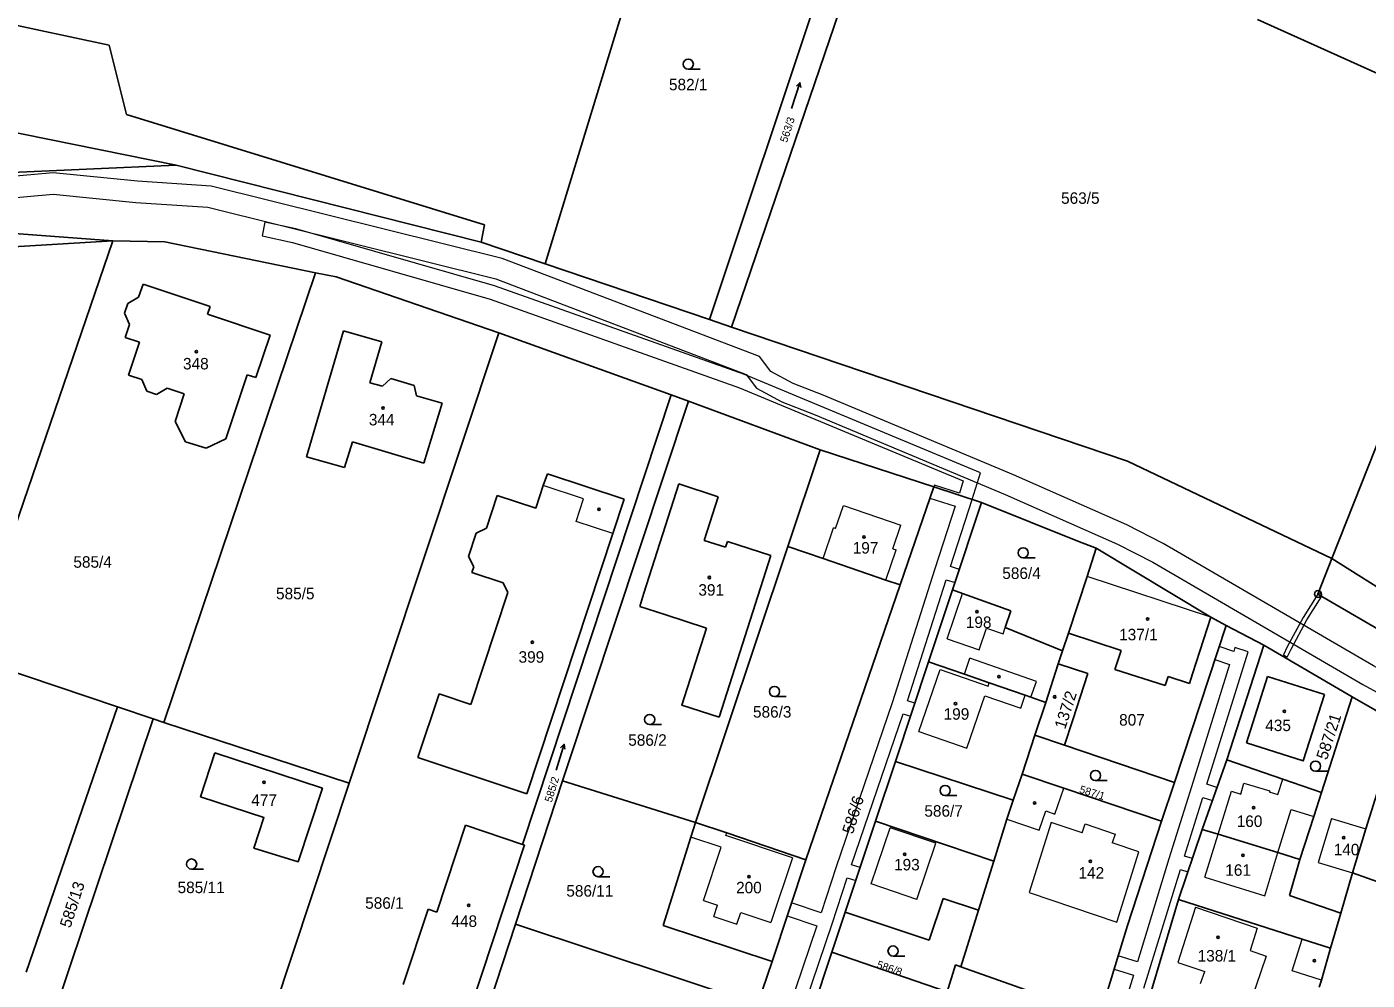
# Model space of a CAD drawing. Extents: x -701211 to -698780, y -1014269 to -1012378.
# Drawn here: x -700673.2 to -700475.1, y -1013269.6 to -1013128.7 of the extents above; entities that cross this region are included whole.
import ezdxf
from ezdxf.enums import TextEntityAlignment as Align

# ---------------------------------------------------------------- set-up
doc = ezdxf.new("R2010")
doc.units = 0
doc.header["$LTSCALE"] = 0.68
for name, color, linetype, lineweight in [('1', 7, 'Continuous', 25), ('13', 7, 'Continuous', 13), ('3', 7, 'Continuous', 25), ('4', 7, 'Continuous', 13), ('5', 7, 'Continuous', 25), ('8', 7, 'Continuous', 25)]:
    doc.layers.add(name, color=color, linetype=linetype, lineweight=lineweight)
doc.layers.add('2', color=7, linetype='Continuous')

msp = doc.modelspace()

# ---------------------------------------------------------------- linework, layer by layer
at = {"layer": '1'}
for p, q in [((-700578.59, -1013104.88), (-700596.57, -1013163.73)), ((-700552.02, -1013111.29), (-700572.29, -1013171.96)), ((-700548.28, -1013112.21), (-700569.02, -1013173.07)), ((-700660.99, -1013131.4), (-700687.22, -1013125.82)), ((-700455.23, -1013143.86), (-700491.3, -1013127.59)), ((-700658.46, -1013141.66), (-700660.99, -1013131.4)), ((-700695.92, -1013140.04), (-700651.1, -1013149.11)), ((-700605.52, -1013157.96), (-700658.46, -1013141.66)), ((-700480.3, -1013207.29), (-700455.23, -1013143.86)), ((-700651.1, -1013149.11), (-700701.42, -1013151.36)), ((-700606.01, -1013160.53), (-700651.1, -1013149.11)), ((-700660.45, -1013160.31), (-700696.15, -1013157.65)), ((-700605.52, -1013157.96), (-700606.01, -1013160.53)), ((-700697.67, -1013162.55), (-700660.45, -1013160.31)), ((-700660.45, -1013160.31), (-700681.56, -1013221.89)), ((-700660.45, -1013160.31), (-700652.8, -1013160.44)), ((-700652.8, -1013160.44), (-700630.5, -1013165.03)), ((-700596.57, -1013163.73), (-700606.01, -1013160.53)), ((-700630.5, -1013165.03), (-700652.92, -1013231.5)), ((-700627.48, -1013165.65), (-700630.5, -1013165.03)), ((-700572.29, -1013171.96), (-700596.57, -1013163.73)), ((-700656.67, -1013168.63), (-700656.01, -1013166.72)), ((-700656.01, -1013166.72), (-700646.09, -1013170.01)), ((-700603.42, -1013173.89), (-700627.48, -1013165.65)), ((-700658.25, -1013169.56), (-700656.67, -1013168.63)), ((-700658.74, -1013171.02), (-700658.25, -1013169.56)), ((-700658.03, -1013172.67), (-700658.74, -1013171.02)), ((-700646.09, -1013170.01), (-700646.5, -1013171.17)), ((-700646.5, -1013171.17), (-700637.22, -1013174.27)), ((-700658.64, -1013174.59), (-700658.03, -1013172.67)), ((-700569.02, -1013173.07), (-700572.29, -1013171.96)), ((-700510.51, -1013192.9), (-700569.02, -1013173.07)), ((-700656.55, -1013175.31), (-700658.64, -1013174.59)), ((-700637.22, -1013174.27), (-700639.31, -1013180.54)), ((-700631.86, -1013192.25), (-700626.4, -1013173.62)), ((-700626.4, -1013173.62), (-700620.73, -1013175.26)), ((-700625.56, -1013240.47), (-700603.42, -1013173.89)), ((-700620.73, -1013175.26), (-700622.46, -1013181.29)), ((-700577.93, -1013183.09), (-700603.42, -1013173.89)), ((-700658.18, -1013180.16), (-700656.55, -1013175.31)), ((-700656.2, -1013180.82), (-700658.18, -1013180.16)), ((-700655.46, -1013182.56), (-700656.2, -1013180.82)), ((-700640.62, -1013180.11), (-700643.76, -1013189.56)), ((-700639.31, -1013180.54), (-700640.62, -1013180.11)), ((-700620.62, -1013181.78), (-700619.4, -1013180.68)), ((-700619.4, -1013180.68), (-700615.95, -1013181.71)), ((-700654.02, -1013183.05), (-700655.46, -1013182.56)), ((-700652.43, -1013182.08), (-700654.02, -1013183.05)), ((-700649.91, -1013182.93), (-700652.43, -1013182.08)), ((-700651.28, -1013187.04), (-700649.91, -1013182.93)), ((-700622.46, -1013181.29), (-700620.62, -1013181.78)), ((-700615.95, -1013181.71), (-700615.57, -1013183.25)), ((-700599.92, -1013249.53), (-700577.93, -1013183.09)), ((-700575.36, -1013184.02), (-700577.93, -1013183.09)), ((-700615.57, -1013183.25), (-700611.8, -1013184.31)), ((-700611.8, -1013184.31), (-700614.51, -1013193.19)), ((-700593.41, -1013238.34), (-700575.36, -1013184.02)), ((-700575.36, -1013184.02), (-700555.93, -1013191.22)), ((-700649.74, -1013190.01), (-700651.28, -1013187.04)), ((-700646.69, -1013190.98), (-700649.74, -1013190.01)), ((-700643.76, -1013189.56), (-700646.69, -1013190.98)), ((-700625.07, -1013190.02), (-700626.22, -1013193.82)), ((-700614.51, -1013193.19), (-700625.07, -1013190.02)), ((-700626.22, -1013193.82), (-700631.86, -1013192.25)), ((-700560.71, -1013205.5), (-700555.93, -1013191.22)), ((-700555.93, -1013191.22), (-700539.13, -1013196.7)), ((-700480.3, -1013207.29), (-700510.51, -1013192.9)), ((-700596.84, -1013196.47), (-700596.24, -1013194.75)), ((-700596.24, -1013194.75), (-700584.87, -1013198.52)), ((-700596.84, -1013196.47), (-700597.97, -1013199.83)), ((-700581.96, -1013212.39), (-700576.8, -1013196.25)), ((-700576.8, -1013196.25), (-700571.01, -1013198.14)), ((-700544.1, -1013211.18), (-700539.13, -1013196.7)), ((-700539.13, -1013196.7), (-700532.05, -1013199.01)), ((-700603.64, -1013197.95), (-700605.26, -1013202.78)), ((-700597.97, -1013199.83), (-700603.64, -1013197.95)), ((-700584.87, -1013198.52), (-700586.57, -1013203.6)), ((-700571.01, -1013198.14), (-700573.06, -1013204.61)), ((-700536.35, -1013211.92), (-700532.05, -1013199.01)), ((-700532.05, -1013199.01), (-700517.82, -1013204.73)), ((-700605.26, -1013202.78), (-700606.77, -1013203.53)), ((-700606.77, -1013203.53), (-700607.9, -1013206.97)), ((-700599.28, -1013242.05), (-700586.57, -1013203.6)), ((-700573.06, -1013204.61), (-700569.9, -1013205.62)), ((-700569.9, -1013205.62), (-700569.63, -1013204.78)), ((-700569.63, -1013204.78), (-700563.21, -1013206.85)), ((-700515.11, -1013205.74), (-700517.82, -1013204.73)), ((-700574.34, -1013246.28), (-700560.71, -1013205.5)), ((-700563.21, -1013206.85), (-700570.87, -1013230.71)), ((-700555.48, -1013207.29), (-700560.71, -1013205.5)), ((-700516.48, -1013209.93), (-700515.11, -1013205.74)), ((-700498.17, -1013215.95), (-700515.11, -1013205.74)), ((-700607.9, -1013206.97), (-700607.13, -1013208.49)), ((-700607.13, -1013208.49), (-700607.42, -1013209.35)), ((-700546.21, -1013210.46), (-700555.48, -1013207.29)), ((-700482.34, -1013212.52), (-700480.3, -1013207.29)), ((-700452.75, -1013224.55), (-700480.3, -1013207.29)), ((-700607.42, -1013209.35), (-700602.78, -1013210.89)), ((-700602.78, -1013210.89), (-700602.07, -1013212.28)), ((-700544.1, -1013211.18), (-700546.21, -1013210.46)), ((-700519.22, -1013218.29), (-700516.48, -1013209.93)), ((-700602.07, -1013212.28), (-700607.54, -1013228.85)), ((-700582.57, -1013214.37), (-700581.96, -1013212.39)), ((-700558.04, -1013251.79), (-700544.1, -1013211.18)), ((-700539.89, -1013222.55), (-700536.35, -1013211.92)), ((-700534.88, -1013212.45), (-700536.35, -1013211.92)), ((-700534.88, -1013212.45), (-700527.72, -1013215.02)), ((-700455.12, -1013228.41), (-700482.34, -1013212.52)), ((-700578.86, -1013215.57), (-700582.57, -1013214.37)), ((-700572.71, -1013217.55), (-700578.86, -1013215.57)), ((-700528.56, -1013217.48), (-700527.72, -1013215.02)), ((-700500.91, -1013224.31), (-700498.17, -1013215.95)), ((-700495.93, -1013217.17), (-700498.17, -1013215.95)), ((-700520.09, -1013220.94), (-700528.56, -1013217.48)), ((-700520.09, -1013220.94), (-700519.22, -1013218.29)), ((-700519.22, -1013218.29), (-700511.44, -1013220.85)), ((-700503.56, -1013240.37), (-700495.93, -1013217.17)), ((-700490.34, -1013220.08), (-700495.93, -1013217.17)), ((-700495.83, -1013237.02), (-700490.34, -1013220.08)), ((-700477.27, -1013227.7), (-700490.34, -1013220.08)), ((-700659.76, -1013229.21), (-700681.56, -1013221.89)), ((-700544.79, -1013237.26), (-700539.89, -1013222.55)), ((-700534.6, -1013224.38), (-700539.89, -1013222.55)), ((-700520.72, -1013222.86), (-700520.09, -1013220.94)), ((-700511.44, -1013220.85), (-700512.36, -1013223.66)), ((-700530.92, -1013225.66), (-700534.6, -1013224.38)), ((-700522.58, -1013228.55), (-700520.72, -1013222.86)), ((-700520.72, -1013222.86), (-700516.35, -1013224.28)), ((-700516.35, -1013224.28), (-700518.57, -1013231.1)), ((-700512.36, -1013223.66), (-700504.92, -1013226.06)), ((-700504.92, -1013226.06), (-700504.49, -1013224.73)), ((-700504.49, -1013224.73), (-700501.32, -1013225.74)), ((-700501.32, -1013225.74), (-700500.91, -1013224.31)), ((-700492.89, -1013234.53), (-700489.8, -1013224.71)), ((-700489.8, -1013224.71), (-700481.39, -1013227.39)), ((-700525.62, -1013227.49), (-700530.92, -1013225.66)), ((-700612.24, -1013227.3), (-700615.37, -1013236.71)), ((-700607.54, -1013228.85), (-700612.24, -1013227.3)), ((-700524.77, -1013227.79), (-700525.62, -1013227.49)), ((-700522.58, -1013228.55), (-700524.77, -1013227.79)), ((-700524.17, -1013233.4), (-700522.58, -1013228.55)), ((-700481.81, -1013241.84), (-700477.27, -1013227.7)), ((-700470.4, -1013231.7), (-700477.27, -1013227.7)), ((-700673.28, -1013268.4), (-700659.76, -1013229.21)), ((-700654.49, -1013230.98), (-700659.76, -1013229.21)), ((-700654.49, -1013230.98), (-700675.3, -1013292.82)), ((-700652.92, -1013231.5), (-700654.49, -1013230.98)), ((-700652.92, -1013231.5), (-700625.56, -1013240.47)), ((-700518.57, -1013231.1), (-700519.8, -1013234.88)), ((-700475.28, -1013247.23), (-700470.4, -1013231.7)), ((-700524.17, -1013233.4), (-700526.08, -1013239.13)), ((-700524.17, -1013233.4), (-700519.8, -1013234.88)), ((-700519.8, -1013234.88), (-700503.56, -1013240.37)), ((-700615.37, -1013236.71), (-700599.28, -1013242.05)), ((-700594, -1013240.15), (-700593.41, -1013238.34)), ((-700547.73, -1013246.09), (-700544.79, -1013237.26)), ((-700527.38, -1013242.97), (-700544.79, -1013237.26)), ((-700499.46, -1013247.31), (-700495.83, -1013237.02)), ((-700495.83, -1013237.02), (-700487.52, -1013239.88)), ((-700638.4, -1013279.21), (-700625.56, -1013240.47)), ((-700600.93, -1013261.31), (-700594, -1013240.15)), ((-700574.34, -1013246.28), (-700594, -1013240.15)), ((-700527.38, -1013242.97), (-700526.08, -1013239.13)), ((-700526.08, -1013239.13), (-700519.92, -1013241.21)), ((-700505.49, -1013246.09), (-700503.56, -1013240.37)), ((-700487.52, -1013239.88), (-700481.81, -1013241.84)), ((-700519.92, -1013241.21), (-700505.49, -1013246.09)), ((-700482.97, -1013245.43), (-700481.81, -1013241.84)), ((-700528.34, -1013245.81), (-700527.38, -1013242.97)), ((-700575.05, -1013248.44), (-700574.34, -1013246.28)), ((-700569.72, -1013247.84), (-700574.34, -1013246.28)), ((-700552.22, -1013259.56), (-700547.73, -1013246.09)), ((-700530.27, -1013252.01), (-700547.73, -1013246.09)), ((-700530.27, -1013252.01), (-700528.34, -1013245.81)), ((-700510.51, -1013261.54), (-700505.49, -1013246.09)), ((-700485, -1013251.75), (-700482.97, -1013245.43)), ((-700612.59, -1013259.54), (-700608.34, -1013246.71)), ((-700608.34, -1013246.71), (-700599.92, -1013249.53)), ((-700575.05, -1013248.44), (-700579.14, -1013261.54)), ((-700558.04, -1013251.79), (-700569.72, -1013247.84)), ((-700499.46, -1013247.31), (-700502.94, -1013257.68)), ((-700497.09, -1013248.03), (-700499.46, -1013247.31)), ((-700497.09, -1013248.03), (-700488.25, -1013250.75)), ((-700477.26, -1013253.74), (-700475.28, -1013247.23)), ((-700599.64, -1013249.62), (-700607.52, -1013273.5)), ((-700599.92, -1013249.53), (-700599.64, -1013249.62)), ((-700563.04, -1013266.83), (-700558.04, -1013251.79)), ((-700532.53, -1013259.26), (-700530.27, -1013252.01)), ((-700485, -1013251.75), (-700488.25, -1013250.75)), ((-700486.55, -1013257.08), (-700485, -1013251.75)), ((-700477.26, -1013253.74), (-700478.98, -1013259.7)), ((-700454.38, -1013261.9), (-700477.26, -1013253.74)), ((-700539.79, -1013263.7), (-700537.73, -1013257.51)), ((-700532.53, -1013259.26), (-700537.73, -1013257.51)), ((-700508.73, -1013277.15), (-700502.94, -1013257.68)), ((-700484.67, -1013263.54), (-700502.94, -1013257.68)), ((-700478.98, -1013259.7), (-700486.55, -1013257.08)), ((-700617.54, -1013270.22), (-700613.88, -1013259.13)), ((-700613.88, -1013259.13), (-700612.59, -1013259.54)), ((-700554.18, -1013265.45), (-700552.22, -1013259.56)), ((-700539.79, -1013263.7), (-700552.22, -1013259.56)), ((-700535.14, -1013267.62), (-700532.53, -1013259.26)), ((-700478.98, -1013259.7), (-700480.48, -1013264.88)), ((-700563.04, -1013266.83), (-700579.14, -1013261.54)), ((-700514.57, -1013274.88), (-700510.51, -1013261.54)), ((-700480.48, -1013264.88), (-700484.67, -1013263.54)), ((-700558.62, -1013278.78), (-700554.18, -1013265.45)), ((-700537.14, -1013271.34), (-700554.18, -1013265.45)), ((-700480.48, -1013264.88), (-700481.84, -1013269.59)), ((-700565.16, -1013273.2), (-700563.04, -1013266.83)), ((-700535.91, -1013267.35), (-700537.14, -1013271.34)), ((-700535.91, -1013267.35), (-700535.14, -1013267.62)), ((-700535.14, -1013267.62), (-700516.34, -1013274.26)), ((-700481.84, -1013269.59), (-700482.14, -1013270.64))]:
    msp.add_line(p, q, dxfattribs=at)
for points in [[(-700570.87, -1013230.71), (-700576.37, -1013228.95), (-700572.71, -1013217.55)], [(-700481.39, -1013227.39), (-700484.52, -1013237.2), (-700492.89, -1013234.53)], [(-700605.71, -1013275.89), (-700600.93, -1013261.31), (-700565.16, -1013273.2)]]:
    msp.add_lwpolyline(points, dxfattribs=at)
msp.add_lwpolyline([(-700645.37, -1013236.02), (-700629.49, -1013241.22), (-700633.08, -1013252.09), (-700639.61, -1013250.07), (-700638.13, -1013245.55), (-700647.51, -1013242.48)], close=True, dxfattribs=at)
at = {"layer": '13'}
for points in [[(-700287.36, -1013363.02), (-700322.83, -1013322.02), (-700397.37, -1013268.79), (-700422.31, -1013253.72), (-700469.35, -1013225.78), (-700474.13, -1013223.15), (-700505.21, -1013205.06), (-700510.59, -1013202.27), (-700527.33, -1013194.88), (-700555.49, -1013183.11), (-700559.92, -1013181.38), (-700563.23, -1013179.64), (-700564.89, -1013177.43), (-700602.93, -1013162.92), (-700645.95, -1013152.22), (-700656.81, -1013151.49), (-700669.27, -1013150.25), (-700710.28, -1013153.93)], [(-700710.03, -1013157.08), (-700669.29, -1013153.42), (-700657.08, -1013154.63), (-700646.44, -1013155.36), (-700603.88, -1013165.94), (-700566.87, -1013180.06), (-700565.33, -1013182.09), (-700561.6, -1013184.11), (-700556.67, -1013186.04), (-700528.57, -1013197.79), (-700511.95, -1013205.13), (-700506.73, -1013207.83), (-700475.69, -1013225.9), (-700470.91, -1013228.52), (-700423.94, -1013256.43), (-700399.11, -1013271.43), (-700324.98, -1013324.37), (-700289.83, -1013365.01)], [(-700567.84, -1013301.7), (-700554.13, -1013261.28), (-700551.94, -1013254.47), (-700550.66, -1013254.89), (-700550.02, -1013252.96), (-700551.3, -1013252.54), (-700543.67, -1013230.22), (-700542.56, -1013230.58), (-700541.92, -1013228.65), (-700543.03, -1013228.29), (-700537.3, -1013210.41), (-700535.99, -1013210.83), (-700535.34, -1013208.9), (-700536.68, -1013208.47), (-700533.47, -1013198.55), (-700532.2, -1013194.62), (-700567.12, -1013180.09), (-700604.04, -1013166.99), (-700633.4, -1013158.54), (-700637.98, -1013157.56), (-700638.41, -1013159.58), (-700633.9, -1013160.54), (-700604.68, -1013168.96), (-700567.86, -1013182.02), (-700534.76, -1013195.79), (-700535.35, -1013197.59), (-700539.03, -1013196.41), (-700539.13, -1013196.7), (-700539.69, -1013198.33), (-700535.97, -1013199.52), (-700538.95, -1013208.81), (-700545.3, -1013228.62), (-700553.58, -1013252.85), (-700555.78, -1013259.66), (-700560.17, -1013258.18), (-700560.81, -1013260.11), (-700556.41, -1013261.59), (-700570.13, -1013302.02)], [(-700508.06, -1013270.78), (-700502.68, -1013253.23), (-700501.56, -1013253.57), (-700500.91, -1013251.64), (-700502.08, -1013251.28), (-700499.37, -1013242.59), (-700497.95, -1013243.04), (-700497.28, -1013241.12), (-700498.76, -1013240.65), (-700492.65, -1013221.07), (-700494.61, -1013220.42), (-700494.79, -1013221.01), (-700496.96, -1013220.29), (-700497.59, -1013222.22), (-700495.4, -1013222.95), (-700501.03, -1013241), (-700504.36, -1013251.65), (-700509.04, -1013266.91), (-700511.87, -1013266.02), (-700512.46, -1013267.96), (-700509.63, -1013268.85), (-700512.89, -1013279.57)]]:
    msp.add_lwpolyline(points, dxfattribs=at)
for points in [[(-700486.87, -1013220.35), (-700487.46, -1013221.53), (-700486.89, -1013221.87), (-700486.29, -1013220.65), (-700483.97, -1013216.32), (-700481.77, -1013212.85), (-700482.34, -1013212.52), (-700484.55, -1013216)], [(-700482.34, -1013212.52), (-700481.77, -1013212.85), (-700481.81, -1013212.55), (-700482.1, -1013212.38)]]:
    msp.add_lwpolyline(points, close=True, dxfattribs=at)
at = {"layer": '3'}
for p, q in [((-700575.413, -1013134.94), (-700573.663, -1013134.94)), ((-700558.91, -1013136.939), (-700558.793, -1013137.666)), ((-700525.903, -1013207.17), (-700524.153, -1013207.17)), ((-700562.673, -1013227.67), (-700560.923, -1013227.67)), ((-700581.123, -1013231.83), (-700579.373, -1013231.83)), ((-700593.773, -1013234.729), (-700593.644, -1013235.453)), ((-700515.233, -1013240.1), (-700513.483, -1013240.1)), ((-700482.693, -1013238.72), (-700480.943, -1013238.72)), ((-700537.453, -1013242.31), (-700535.703, -1013242.31)), ((-700648.823, -1013253.19), (-700647.073, -1013253.19)), ((-700588.753, -1013254.31), (-700587.003, -1013254.31)), ((-700545.153, -1013266.04), (-700543.403, -1013266.04))]:
    msp.add_line(p, q, dxfattribs=at)
for points in [[(-700560.152, -1013140.762), (-700558.91, -1013136.939), (-700559.432, -1013137.458)], [(-700594.949, -1013238.573), (-700593.773, -1013234.729), (-700594.286, -1013235.256)]]:
    msp.add_lwpolyline(points, dxfattribs=at)
for centre in [(-700575.4129, -1013134.1898), (-700525.9029, -1013206.4198), (-700562.6729, -1013226.9198), (-700581.1229, -1013231.0798), (-700515.2329, -1013239.3498), (-700482.6929, -1013237.9698), (-700537.4529, -1013241.5598), (-700648.8229, -1013252.4398), (-700588.7529, -1013253.5598), (-700545.1529, -1013265.2898)]:
    msp.add_circle(centre, 0.75, dxfattribs=at)
at = {"layer": '4'}
for p, q in [((-700590.89, -1013198.43), (-700596.84, -1013196.47)), ((-700592, -1013201.81), (-700590.89, -1013198.43)), ((-700586.57, -1013203.6), (-700592, -1013201.81)), ((-700555.48, -1013207.29), (-700553.93, -1013202.75)), ((-700553.64, -1013202.85), (-700553.93, -1013202.75)), ((-700545.19, -1013205.84), (-700543.99, -1013202.34)), ((-700546.21, -1013210.46), (-700544.69, -1013206.01)), ((-700545.19, -1013205.84), (-700544.69, -1013206.01)), ((-700498.17, -1013215.95), (-700516.48, -1013209.93)), ((-700537.17, -1013219.17), (-700534.88, -1013212.45)), ((-700532.44, -1013220.79), (-700531.34, -1013217.57)), ((-700531.34, -1013217.57), (-700528.88, -1013218.41)), ((-700528.88, -1013218.41), (-700528.56, -1013217.48)), ((-700537.17, -1013219.17), (-700532.44, -1013220.79)), ((-700534.6, -1013224.38), (-700533.78, -1013222.02)), ((-700531.08, -1013226.13), (-700530.92, -1013225.66)), ((-700531.57, -1013227.55), (-700526.28, -1013229.38)), ((-700526.28, -1013229.38), (-700525.62, -1013227.49)), ((-700493.76, -1013242.09), (-700493.28, -1013240.47)), ((-700493.28, -1013240.47), (-700489.48, -1013241.61)), ((-700488.26, -1013242.16), (-700487.52, -1013239.88)), ((-700521.22, -1013245.05), (-700519.92, -1013241.21)), ((-700497.09, -1013248.03), (-700495.14, -1013241.67)), ((-700495.14, -1013241.67), (-700493.76, -1013242.09)), ((-700489.48, -1013241.61), (-700489.53, -1013241.76)), ((-700489.53, -1013241.76), (-700488.26, -1013242.16)), ((-700523.53, -1013247.43), (-700522.57, -1013244.59)), ((-700522.57, -1013244.59), (-700521.22, -1013245.05)), ((-700488.25, -1013250.75), (-700486.3, -1013244.39)), ((-700486.3, -1013244.39), (-700482.97, -1013245.43)), ((-700528.34, -1013245.81), (-700523.53, -1013247.43)), ((-700521.76, -1013246.28), (-700525.05, -1013256.63)), ((-700517.2, -1013247.82), (-700521.76, -1013246.28)), ((-700517.2, -1013247.82), (-700516.76, -1013246.49)), ((-700516.76, -1013246.49), (-700512.3, -1013248)), ((-700480.35, -1013245.69), (-700475.28, -1013247.23)), ((-700569.84, -1013248.21), (-700569.72, -1013247.84)), ((-700560, -1013251.53), (-700569.84, -1013248.21)), ((-700548.36, -1013255.38), (-700545.55, -1013247.09)), ((-700538.83, -1013249.37), (-700545.55, -1013247.09)), ((-700512.3, -1013248), (-700512.75, -1013249.32)), ((-700499.05, -1013254.4), (-700497.09, -1013248.03)), ((-700541.64, -1013257.66), (-700538.83, -1013249.37)), ((-700508.82, -1013250.65), (-700512.75, -1013249.32)), ((-700560, -1013251.53), (-700563.19, -1013261.09)), ((-700512.09, -1013261.01), (-700508.82, -1013250.65)), ((-700490.21, -1013257.12), (-700488.25, -1013250.75)), ((-700499.05, -1013254.4), (-700490.21, -1013257.12)), ((-700541.64, -1013257.66), (-700548.36, -1013255.38)), ((-700573.17, -1013257.81), (-700571.08, -1013258.51)), ((-700525.05, -1013256.63), (-700512.09, -1013261.01)), ((-700571.63, -1013260.17), (-700571.08, -1013258.51)), ((-700567.65, -1013259.6), (-700563.19, -1013261.09)), ((-700500.44, -1013258.83), (-700503.03, -1013267.01)), ((-700500.44, -1013258.83), (-700491.33, -1013261.91)), ((-700490, -1013266.04), (-700492.26, -1013272.69)), ((-700503.03, -1013267.01), (-700499.07, -1013268.33)), ((-700499.68, -1013270.11), (-700499.07, -1013268.33))]:
    msp.add_line(p, q, dxfattribs=at)
for points in [[(-700553.64, -1013202.85), (-700552.48, -1013199.44), (-700543.99, -1013202.34)], [(-700524.77, -1013227.79), (-700523.94, -1013225.43), (-700533.78, -1013222.02)], [(-700541.34, -1013232.84), (-700538.16, -1013223.68), (-700531.08, -1013226.13)], [(-700541.34, -1013232.84), (-700534.25, -1013235.3), (-700531.57, -1013227.55)], [(-700480.35, -1013245.69), (-700482.33, -1013252.2), (-700477.26, -1013253.74)], [(-700573.17, -1013257.81), (-700570.54, -1013249.94), (-700575.05, -1013248.44)], [(-700571.63, -1013260.17), (-700568.22, -1013261.31), (-700567.65, -1013259.6)], [(-700491.33, -1013261.91), (-700492.37, -1013265.24), (-700490, -1013266.04)], [(-700481.84, -1013269.59), (-700486.17, -1013268.2), (-700484.67, -1013263.54)]]:
    msp.add_lwpolyline(points, dxfattribs=at)
at = {"layer": '5'}
for centre in [(-700648.1168, -1013176.6992), (-700620.5368, -1013185.0292), (-700588.6168, -1013199.9992), (-700549.4568, -1013204.0792), (-700572.2968, -1013210.0792), (-700532.7468, -1013215.1292), (-700507.5168, -1013216.2292), (-700598.4768, -1013219.6392), (-700529.4968, -1013224.7292), (-700535.9168, -1013228.7092), (-700521.2568, -1013227.7192), (-700487.3054, -1013229.8551), (-700638.1168, -1013240.3492), (-700524.2368, -1013243.4092), (-700491.8468, -1013244.1192), (-700478.5368, -1013248.5492), (-700543.4268, -1013250.9892), (-700515.9768, -1013252.0192), (-700493.4268, -1013251.1392), (-700566.4568, -1013254.3192), (-700607.8568, -1013258.5492), (-700497.1068, -1013263.2492), (-700482.8768, -1013266.7392)]:
    msp.add_circle(centre, 0.175, dxfattribs=at)
at = {"layer": '8'}
for radius in [0.5, 0.0303]:
    msp.add_circle((-700482.34, -1013212.5199), radius, dxfattribs=at)

# ---------------------------------------------------------------- texts
at = {"layer": '2'}
for s, p in [('582/1', (-700578.27, -1013138.065)), ('563/5', (-700520.31, -1013154.845)), ('348', (-700650.1, -1013179.325)), ('344', (-700622.63, -1013187.595)), ('197', (-700551.11, -1013206.545)), ('585/4', (-700666.3, -1013208.635)), ('586/4', (-700529, -1013210.295)), ('585/5', (-700636.35, -1013213.305)), ('391', (-700573.92, -1013212.765)), ('198', (-700534.39, -1013217.545)), ('137/1', (-700511.73, -1013219.365)), ('399', (-700600.5, -1013222.675)), ('586/3', (-700565.85, -1013230.795)), ('199', (-700537.67, -1013231.105)), ('807', (-700511.73, -1013231.975)), ('435', (-700490.13, -1013232.785)), ('586/2', (-700584.29, -1013234.955)), ('586/7', (-700540.52, -1013245.435)), ('160', (-700494.35, -1013246.955)), ('140', (-700480.01, -1013251.145)), ('193', (-700545, -1013253.375)), ('161', (-700496.04, -1013254.175)), ('142', (-700517.73, -1013254.585)), ('585/11', (-700650.9, -1013256.735)), ('586/11', (-700593.44, -1013257.255)), ('200', (-700568.35, -1013256.765)), ('586/1', (-700623.17, -1013259.045))]:
    msp.add_text(s, height=1.7, dxfattribs=at).set_placement(p)
for s, rotation, p in [('563/3', 72, (-700560.2292, -1013144.0576)), ('585/2', 73, (-700595.0411, -1013241.5687)), ('587/1', 343, (-700515.8687, -1013242.4379)), ('586/8', 341, (-700545.8481, -1013268.3718))]:
    msp.add_text(s, height=1.14, rotation=rotation, dxfattribs=at).set_placement(p, align=Align.CENTER)
for s, rotation, p in [('137/2', 72, (-700519.715, -1013232.611)), ('587/21', 72, (-700481.015, -1013237.141)), ('586/6', 73, (-700551.083, -1013248.114)), ('585/13', 72, (-700666.745, -1013261.981))]:
    msp.add_text(s, height=1.7, rotation=rotation, dxfattribs=at).set_placement(p)
for s, p in [('477', (-700638.109, -1013243.835)), ('448', (-700608.529, -1013261.725)), ('138/1', (-700497.28, -1013266.845))]:
    msp.add_text(s, height=1.7, dxfattribs=at).set_placement(p, align=Align.CENTER)

doc.saveas('drawing.dxf')
